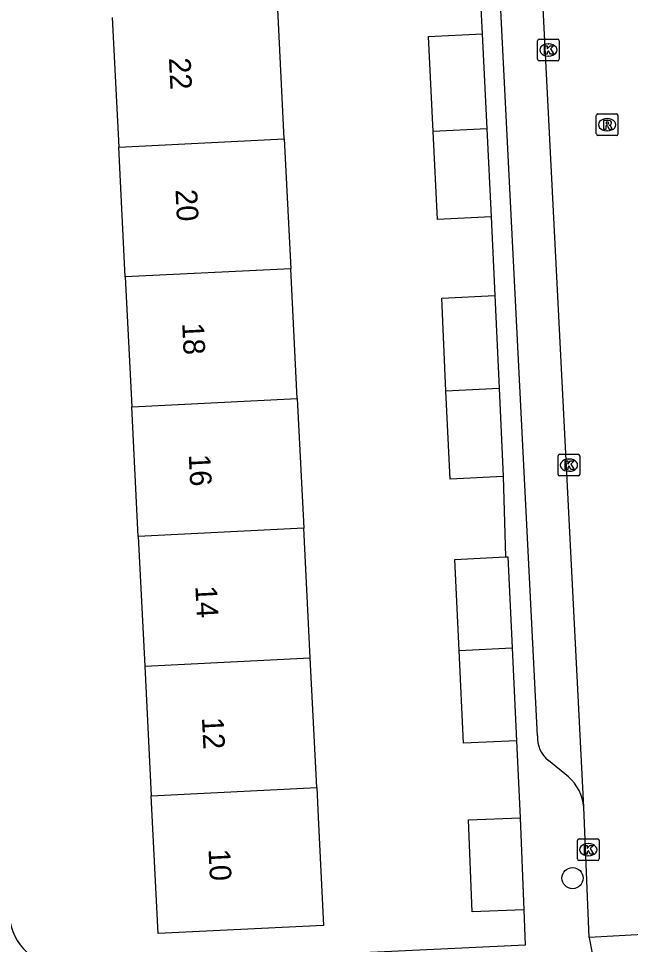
# Model space of a CAD drawing. Extents: x 161084 to 161928, y 385355 to 386522.
# Drawn here: x 161300.26 to 161328.54, y 385671.84 to 385714.61 of the extents above; entities that cross this region are included whole.
import ezdxf

# ---------------------------------------------------------------- set-up
doc = ezdxf.new("R2010")
doc.units = 0
for name, color, linetype in [('IMGEO_Boom', 7, 'Continuous'), ('IMGEO_Kolk', 7, 'Continuous'), ('IMGEO_Pand', 7, 'Continuous'), ('IMGEO_Pand_nummerreeks', 7, 'Continuous'), ('IMGEO_Rijbaan_lokaal_open', 7, 'Continuous'), ('IMGEO_Rioolput', 7, 'Continuous'), ('IMGEO_Voetpad_open', 7, 'Continuous')]:
    doc.layers.add(name, color=color, linetype=linetype)

msp = doc.modelspace()

# ---------------------------------------------------------------- linework, layer by layer
at = {"layer": 'IMGEO_Boom'}
msp.add_circle((161325.858, 385674.906), 0.489, dxfattribs=at)
at = {"layer": 'IMGEO_Kolk'}
for p, q in [((161324.243, 385712.733), (161324.243, 385713.585)), ((161324.318, 385713.659), (161325.17, 385713.659)), ((161325.244, 385713.585), (161325.244, 385712.733)), ((161324.731, 385713.439), (161324.756, 385713.439)), ((161324.754, 385712.879), (161324.729, 385712.879)), ((161325.17, 385712.659), (161324.318, 385712.659)), ((161325.191, 385693.556), (161325.191, 385694.408)), ((161325.266, 385694.482), (161326.118, 385694.482)), ((161326.192, 385694.408), (161326.192, 385693.556)), ((161325.679, 385694.262), (161325.704, 385694.262)), ((161326.118, 385693.482), (161325.266, 385693.482)), ((161325.702, 385693.702), (161325.677, 385693.702)), ((161326.086, 385675.794), (161326.086, 385676.646)), ((161326.161, 385676.72), (161327.013, 385676.72)), ((161326.574, 385676.5), (161326.599, 385676.5)), ((161327.087, 385676.646), (161327.087, 385675.794)), ((161326.597, 385675.94), (161326.572, 385675.94)), ((161327.013, 385675.72), (161326.161, 385675.72))]:
    msp.add_line(p, q, dxfattribs=at)
for points in [[(161324.243, 385712.733), (161324.243, 385713.585)], [(161324.318, 385713.659), (161325.17, 385713.659)], [(161325.244, 385713.585), (161325.244, 385712.733)], [(161324.564, 385713.359), (161324.687, 385713.359), (161324.687, 385713.208), (161324.817, 385713.359), (161324.981, 385713.359), (161324.835, 385713.208), (161324.988, 385712.959), (161324.836, 385712.959), (161324.751, 385713.123), (161324.687, 385713.056), (161324.687, 385712.959), (161324.564, 385712.959), (161324.564, 385713.359)], [(161325.17, 385712.659), (161324.318, 385712.659)], [(161325.191, 385693.556), (161325.191, 385694.408)], [(161325.266, 385694.482), (161326.118, 385694.482)], [(161326.192, 385694.408), (161326.192, 385693.556)], [(161325.512, 385694.182), (161325.635, 385694.182), (161325.635, 385694.031), (161325.765, 385694.182), (161325.929, 385694.182), (161325.783, 385694.031), (161325.936, 385693.782), (161325.784, 385693.782), (161325.699, 385693.946), (161325.635, 385693.879), (161325.635, 385693.782), (161325.512, 385693.782), (161325.512, 385694.182)], [(161326.118, 385693.482), (161325.266, 385693.482)], [(161326.086, 385675.794), (161326.086, 385676.646)], [(161326.161, 385676.72), (161327.013, 385676.72)], [(161326.407, 385676.42), (161326.53, 385676.42), (161326.53, 385676.269), (161326.66, 385676.42), (161326.824, 385676.42), (161326.678, 385676.269), (161326.831, 385676.02), (161326.679, 385676.02), (161326.594, 385676.184), (161326.53, 385676.117), (161326.53, 385676.02), (161326.407, 385676.02), (161326.407, 385676.42)], [(161327.087, 385676.646), (161327.087, 385675.794)], [(161327.013, 385675.72), (161326.161, 385675.72)]]:
    msp.add_lwpolyline(points, dxfattribs=at)
for centre, start, end in [((161324.32, 385713.583), 91.552, 178.448), ((161324.32, 385713.583), 91.552, 178.448), ((161325.168, 385713.583), 1.552, 88.448), ((161325.168, 385713.583), 1.552, 88.448), ((161324.32, 385712.735), 181.552, 268.448), ((161324.32, 385712.735), 181.552, 268.448), ((161325.168, 385712.735), 271.552, 358.448), ((161325.168, 385712.735), 271.552, 358.448), ((161325.268, 385694.406), 91.552, 178.448), ((161325.268, 385694.406), 91.552, 178.448), ((161326.116, 385694.406), 1.552, 88.448), ((161326.116, 385694.406), 1.552, 88.448), ((161325.268, 385693.558), 181.552, 268.448), ((161325.268, 385693.558), 181.552, 268.448), ((161326.116, 385693.558), 271.552, 358.448), ((161326.116, 385693.558), 271.552, 358.448), ((161326.163, 385676.644), 91.552, 178.448), ((161326.163, 385676.644), 91.552, 178.448), ((161327.011, 385676.644), 1.552, 88.448), ((161327.011, 385676.644), 1.552, 88.448), ((161326.163, 385675.796), 181.552, 268.448), ((161326.163, 385675.796), 181.552, 268.448), ((161327.011, 385675.796), 271.552, 358.448), ((161327.011, 385675.796), 271.552, 358.448)]:
    msp.add_arc(centre, 0.0765, start, end, dxfattribs=at)
for centre, major_axis, ratio, start_param, end_param in [((161324.73, 385713.159), (-0.387, 0.002), 0.722429, 4.712389, 7.853982), ((161324.755, 385713.159), (-0.39, 0.002), 0.717154, 1.570796, 4.712389), ((161325.678, 385693.982), (-0.387, 0.002), 0.722429, 4.712389, 7.853982), ((161325.703, 385693.982), (-0.39, 0.002), 0.717154, 1.570796, 4.712389), ((161326.573, 385676.22), (-0.387, 0.002), 0.722429, 4.712389, 7.853982), ((161326.598, 385676.22), (-0.39, 0.002), 0.717154, 1.570796, 4.712389)]:
    msp.add_ellipse(centre, major_axis=major_axis, ratio=ratio, start_param=start_param, end_param=end_param, dxfattribs=at)
at = {"layer": 'IMGEO_Pand'}
for points in [[(161312.536, 385709.05), (161312.236, 385715.043)], [(161304.589, 385714.66), (161304.889, 385708.667)], [(161319.42, 385709.395), (161319.2, 385713.775), (161321.678, 385713.899)], [(161321.678, 385713.899), (161321.897, 385709.519)], [(161321.897, 385709.519), (161319.42, 385709.395)], [(161322.101, 385705.458), (161319.624, 385705.334), (161319.42, 385709.395)], [(161321.897, 385709.519), (161322.101, 385705.458)], [(161304.889, 385708.667), (161312.536, 385709.05)], [(161312.536, 385709.05), (161312.836, 385703.058)], [(161305.189, 385702.675), (161304.889, 385708.667)], [(161312.836, 385703.058), (161305.189, 385702.675)], [(161313.136, 385697.066), (161312.836, 385703.058)], [(161305.189, 385702.675), (161305.489, 385696.683)], [(161320.01, 385697.41), (161319.811, 385701.7), (161322.27, 385701.814)], [(161322.27, 385701.814), (161322.469, 385697.533)], [(161320.01, 385697.41), (161322.469, 385697.533)], [(161322.659, 385693.456), (161320.199, 385693.342), (161320.01, 385697.41)], [(161322.469, 385697.533), (161322.659, 385693.456)], [(161305.489, 385696.683), (161313.136, 385697.066)], [(161313.136, 385697.066), (161313.436, 385691.073)], [(161305.789, 385690.69), (161305.489, 385696.683)], [(161313.436, 385691.073), (161305.789, 385690.69)], [(161313.736, 385685.081), (161313.436, 385691.073)], [(161305.789, 385690.69), (161306.089, 385684.698)], [(161320.623, 385685.426), (161320.425, 385689.63), (161322.761, 385689.74)], [(161322.761, 385689.74), (161322.871, 385689.745), (161323.068, 385685.548)], [(161320.623, 385685.426), (161323.068, 385685.548)], [(161323.27, 385681.254), (161320.824, 385681.139), (161320.623, 385685.426)], [(161323.068, 385685.548), (161323.27, 385681.254)], [(161306.089, 385684.698), (161313.736, 385685.081)], [(161314.036, 385679.088), (161313.736, 385685.081)], [(161306.089, 385684.698), (161306.388, 385678.705)], [(161306.388, 385678.705), (161314.036, 385679.088)], [(161314.036, 385679.088), (161314.105, 385677.719), (161314.355, 385672.725), (161306.707, 385672.342), (161306.388, 385678.705)], [(161323.608, 385673.441), (161321.213, 385673.347), (161321.046, 385677.602), (161323.441, 385677.696)], [(161323.441, 385677.696), (161323.608, 385673.441)]]:
    msp.add_lwpolyline(points, dxfattribs=at)
at = {"layer": 'IMGEO_Rijbaan_lokaal_open'}
for points in [[(161326.374, 385678.19), (161323.868, 385727.501)], [(161326.625, 385672.163), (161326.374, 385678.19)], [(161331.899, 385672.456), (161326.625, 385672.163)]]:
    msp.add_lwpolyline(points, dxfattribs=at)
at = {"layer": 'IMGEO_Rioolput'}
for p, q in [((161327.032, 385710.208), (161327.884, 385710.208)), ((161326.957, 385709.282), (161326.957, 385710.134)), ((161327.445, 385709.988), (161327.47, 385709.988)), ((161327.958, 385710.134), (161327.958, 385709.282)), ((161327.468, 385709.428), (161327.443, 385709.428)), ((161327.884, 385709.208), (161327.032, 385709.208))]:
    msp.add_line(p, q, dxfattribs=at)
for points in [[(161327.032, 385710.208), (161327.884, 385710.208)], [(161326.957, 385709.282), (161326.957, 385710.134)], [(161327.546, 385709.906), (161327.294, 385709.908), (161327.294, 385709.508)], [(161327.472, 385709.827), (161327.418, 385709.827), (161327.418, 385709.746)], [(161327.418, 385709.746), (161327.47, 385709.746)], [(161327.958, 385710.134), (161327.958, 385709.282)], [(161327.294, 385709.508), (161327.418, 385709.508), (161327.418, 385709.67), (161327.429, 385709.67)], [(161327.476, 385709.641), (161327.547, 385709.508), (161327.687, 385709.508), (161327.622, 385709.634)], [(161327.884, 385709.208), (161327.032, 385709.208)]]:
    msp.add_lwpolyline(points, dxfattribs=at)
for centre, radius, start, end in [((161327.034, 385710.132), 0.0765, 91.552, 178.448), ((161327.034, 385710.132), 0.0765, 91.552, 178.448), ((161327.882, 385710.132), 0.0765, 1.552, 88.448), ((161327.882, 385710.132), 0.0765, 1.552, 88.448), ((161327.454, 385709.935), 0.19, 274.7715, 282.9687), ((161327.478, 385709.731), 0.0964, 77.0061, 93.1865), ((161327.492, 385709.788), 0.0378, 276.6634, 79.6772), ((161327.545, 385709.796), 0.109, 350.3612, 89.416), ((161327.543, 385709.796), 0.112, 277.5842, 350.9817), ((161327.428, 385709.617), 0.0533, 26.0293, 88.6989), ((161327.527, 385709.581), 0.108, 29.5134, 73.7905), ((161327.034, 385709.284), 0.0765, 181.552, 268.448), ((161327.034, 385709.284), 0.0765, 181.552, 268.448), ((161327.882, 385709.284), 0.0765, 271.552, 358.448), ((161327.882, 385709.284), 0.0765, 271.552, 358.448)]:
    msp.add_arc(centre, radius, start, end, dxfattribs=at)
for centre, major_axis, ratio, start_param, end_param in [((161327.444, 385709.708), (-0.387, 0.002), 0.722429, 4.712389, 7.853982), ((161327.469, 385709.708), (-0.39, 0.002), 0.717154, 1.570796, 4.712389)]:
    msp.add_ellipse(centre, major_axis=major_axis, ratio=ratio, start_param=start_param, end_param=end_param, dxfattribs=at)
at = {"layer": 'IMGEO_Voetpad_open'}
for points in [[(161324.244, 385681.484), (161322.105, 385723.851)], [(161321.498, 385717.495), (161321.678, 385713.899)], [(161322.101, 385705.458), (161322.27, 385701.814)], [(161322.659, 385693.456), (161322.761, 385689.74)], [(161323.27, 385681.254), (161323.441, 385677.696)], [(161325.67, 385679.58), (161324.744, 385680.343)], [(161323.608, 385673.441), (161323.667, 385671.816), (161312.292, 385671.264), (161302.483, 385670.788)], [(161326.625, 385672.163), (161326.857, 385670.931)]]:
    msp.add_lwpolyline(points, dxfattribs=at)
for centre, radius, start, end in [((161325.556, 385681.379), 1.316, 175.4102, 231.9171), ((161324.369, 385678.048), 2.01, 4.0561, 49.6661), ((161302.41, 385673.378), 2.593, 185.4559, 227.3702)]:
    msp.add_arc(centre, radius, start, end, dxfattribs=at)

# ---------------------------------------------------------------- texts
at = {"layer": 'IMGEO_Pand_nummerreeks'}
for s, p in [('22', (161307.206, 385712.786)), ('20', (161307.51, 385706.705)), ('18', (161307.819, 385700.538)), ('16', (161308.122, 385694.466)), ('14', (161308.426, 385688.391)), ('12', (161308.73, 385682.318)), ('10', (161309.035, 385676.237))]:
    msp.add_text(s, height=1, rotation=272.8656, dxfattribs=at).set_placement(p)

doc.saveas('drawing.dxf')
